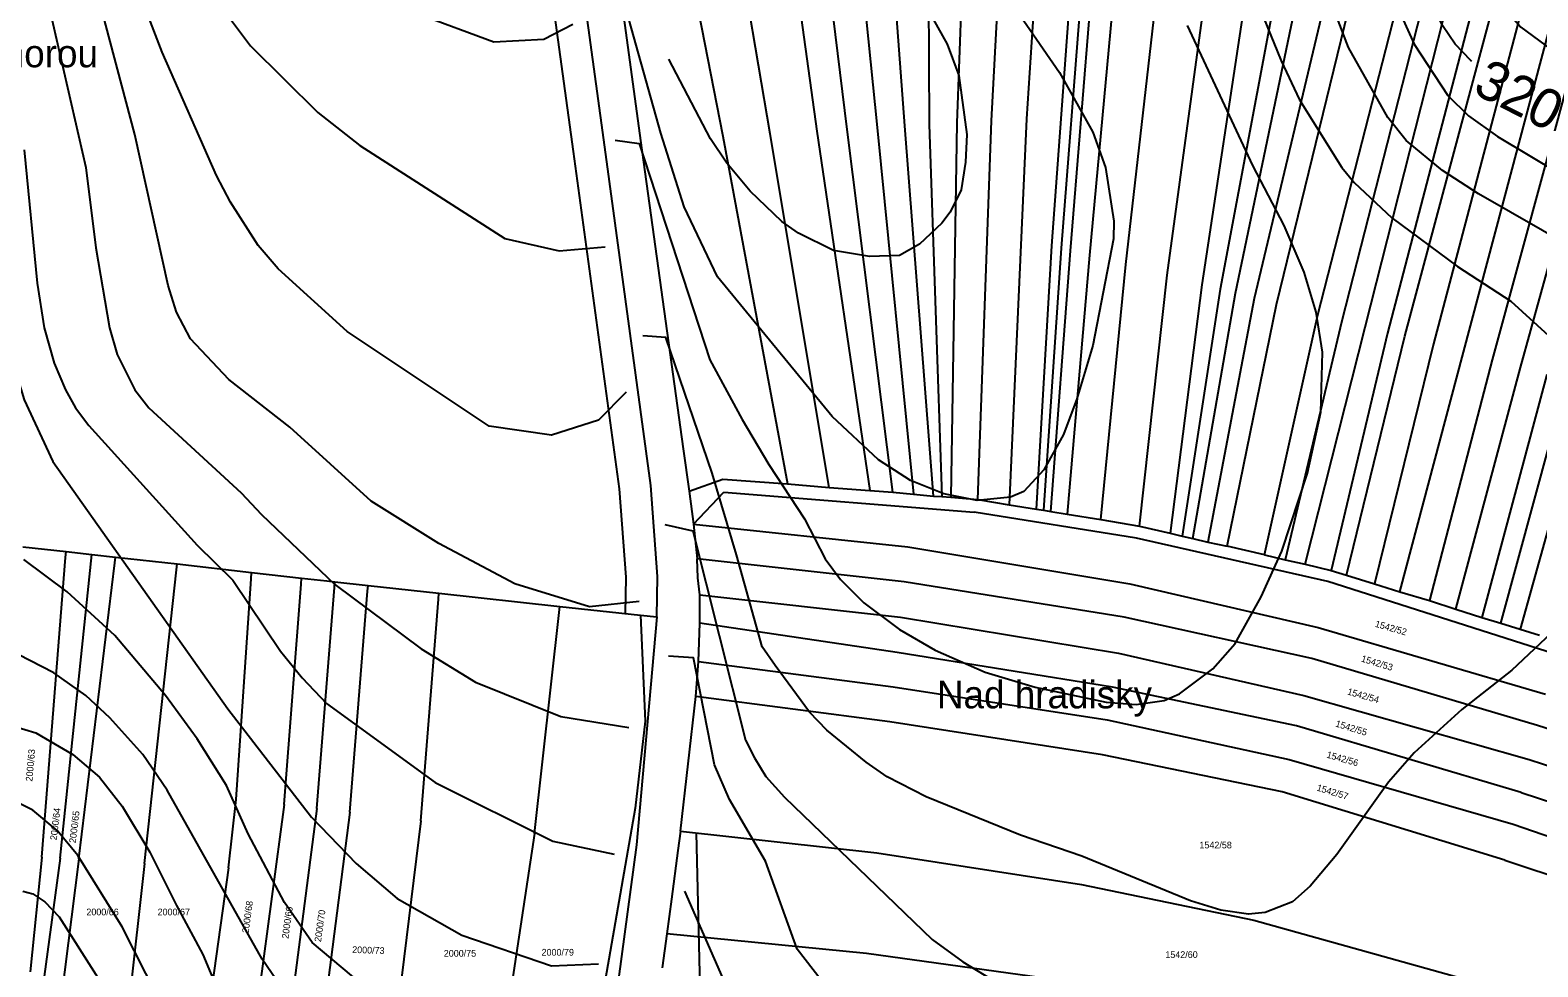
# Model space of a CAD drawing. Extents: x -555860 to -552701, y -1187050 to -1182291.
# Drawn here: x -554286.6 to -553903.7, y -1184027.6 to -1183789.7 of the extents above; entities that cross this region are included whole.
import ezdxf

# ---------------------------------------------------------------- set-up
doc = ezdxf.new("R2010")
doc.units = 0
for name, color, linetype in [('LEG_2b', 7, 'Continuous'), ('Level 40', 7, 'Continuous'), ('Level 41', 7, 'Continuous'), ('Level 42', 7, 'Continuous'), ('navrh_BV', 7, 'Continuous'), ('Parcelní čísla', 7, 'Continuous'), ('Poz předměty', 7, 'Continuous')]:
    doc.layers.add(name, color=color, linetype=linetype)

msp = doc.modelspace()

# ---------------------------------------------------------------- linework, layer by layer
at = {"layer": 'Level 40'}
for points in [[(-553920.48, -1183797.58), (-553920.72, -1183797.41), (-553924.68, -1183793.31), (-553927.92, -1183788.52), (-553932.58, -1183778.92), (-553938.79, -1183759.73), (-553944.15, -1183745.33), (-553949.37, -1183735.74), (-553962.64, -1183716.55), (-553965.18, -1183711.75), (-553968, -1183702.15), (-553968.28, -1183697.07), (-553967.86, -1183691.99), (-553965.88, -1183686.91), (-553962.64, -1183681.13), (-553959.53, -1183677.32), (-553952.48, -1183671.25), (-553947.82, -1183668.28), (-553923.83, -1183658.26), (-553899.84, -1183647.68)], [(-554035.17, -1183785.98), (-554025.15, -1183800.51), (-554016.68, -1183815.61), (-554013.44, -1183824.64), (-554011.32, -1183838.19), (-554011.46, -1183842.7), (-554016.68, -1183869.8), (-554020.78, -1183883.34), (-554024.16, -1183892.38), (-554029.1, -1183901.41), (-554034.18, -1183906.91), (-554037.57, -1183908.32), (-554046.04, -1183909.17), (-554054.5, -1183907.48), (-554062.97, -1183904.09), (-554071.15, -1183898.87), (-554082.87, -1183887.86), (-554112.01, -1183852.4), (-554120.51, -1183834.6), (-554126.39, -1183815.91), (-554139.54, -1183768.96)], [(-554243.03, -1183777.02), (-554230.61, -1183793.74), (-554213.54, -1183810.67), (-554202.82, -1183819), (-554165.98, -1183842.61), (-554152.24, -1183845.8), (-554140.54, -1183844.71)], [(-554352.08, -1183859.19), (-554350.85, -1183855.41), (-554346.61, -1183848.63), (-554342.8, -1183845.24), (-554331.94, -1183840.02), (-554327.7, -1183838.61), (-554319.24, -1183837.06), (-554313.59, -1183836.78), (-554307.38, -1183838.89), (-554304.56, -1183841.15), (-554301.6, -1183844.54), (-554298.49, -1183849.48), (-554288.05, -1183883.63), (-554280.85, -1183899.29), (-554236.4, -1183962.09), (-554215.09, -1183989.61), (-554203.8, -1184001.32), (-554193.36, -1184010.21), (-554176.98, -1184019.54), (-554154.17, -1184027.31), (-554142.27, -1184026.8)], [(-554288.44, -1184008.36), (-554285.93, -1184009.08), (-554282.83, -1184011.06), (-554279.16, -1184014.86), (-554269.85, -1184029.54), (-554257.15, -1184053.53), (-554233.72, -1184101.51), (-554220.45, -1184120.7), (-554211, -1184131.15), (-554201.83, -1184139.47), (-554190.96, -1184147.09), (-554179.53, -1184152.17), (-554174.73, -1184153.72), (-554165, -1184153.78), (-554157.95, -1184151.89), (-554153.69, -1184146.23)], [(-554120.37, -1184008.36), (-554108.01, -1184036.55), (-554096.27, -1184052.63), (-554083.57, -1184062.99), (-554031.36, -1184096.43), (-554020.92, -1184102.22), (-554009.35, -1184107.44), (-553997.49, -1184111.25), (-553981.69, -1184113.22), (-553969.83, -1184112.38), (-553933.14, -1184103.2), (-553920.72, -1184103.77), (-553916.77, -1184104.9), (-553908.02, -1184109.41), (-553903.93, -1184115.06), (-553896.31, -1184131.99)]]:
    msp.add_lwpolyline(points, dxfattribs=at)
at = {"layer": 'Level 41'}
for points in [[(-553894.2, -1183678.59), (-553904.35, -1183680.28), (-553919.6, -1183684.94), (-553927.22, -1183689.03), (-553934.55, -1183695.38), (-553937.09, -1183699.19), (-553938.79, -1183704.41), (-553939.49, -1183712.88), (-553937.94, -1183720.5), (-553927.22, -1183745.9), (-553923.69, -1183756.06), (-553918.61, -1183773.84), (-553914.52, -1183781.46), (-553908.02, -1183788.94), (-553898.71, -1183795.85)], [(-554135.22, -1183881.64), (-554142.23, -1183888.77), (-554154.21, -1183892.59), (-554169.99, -1183890.28), (-554206.06, -1183866.27), (-554223.56, -1183850.32), (-554228.64, -1183844.4), (-554235.7, -1183833.39), (-554239.22, -1183826.62), (-554253.05, -1183795.29), (-554262.37, -1183771.02)], [(-553978.58, -1183773.56), (-553968.84, -1183797.55), (-553964.19, -1183807.43), (-553953.46, -1183824.64), (-553950.36, -1183828.45), (-553940.76, -1183837.34), (-553924.11, -1183849.76), (-553910.56, -1183858.51), (-553900.97, -1183867.26)], [(-553894.34, -1183845.24), (-553918.75, -1183831.27), (-553927.92, -1183825.35), (-553937.09, -1183817.73), (-553941.75, -1183811.94), (-553951.77, -1183794.16), (-553958.54, -1183776.38)], [(-553942.74, -1183776.38), (-553935.12, -1183793.31), (-553926.51, -1183806.3), (-553921.29, -1183811.52), (-553913.95, -1183816.74), (-553883.19, -1183835.08)], [(-554131.91, -1183934.8), (-554144.48, -1183936.13), (-554163.5, -1183930.32), (-554182.82, -1183920.12), (-554199.99, -1183909.31), (-554220.6, -1183890.54), (-554236.12, -1183878.41), (-554245.86, -1183868.1), (-554249.38, -1183861.33), (-554251.5, -1183854.56), (-554259.97, -1183816.18), (-554269.56, -1183780.05)], [(-554281.7, -1183784), (-554272.39, -1183824.64), (-554269.85, -1183844.96), (-554266.46, -1183865.28), (-554264.48, -1183872.06), (-554259.97, -1183881.09), (-554256.44, -1183885.6), (-554233.01, -1183907.19), (-554227.79, -1183912.7), (-554209.23, -1183930.51), (-554187.26, -1183946.85), (-554173.49, -1183955.31), (-554151.82, -1183964.05), (-554134.49, -1183966.78)], [(-554148.73, -1183788.3), (-554156.14, -1183792.07), (-554168.81, -1183792.75), (-554188, -1183785.69)], [(-554138.03, -1183817.69), (-554131.94, -1183818.52), (-554114, -1183873.43), (-554105.79, -1183888.61), (-554098.95, -1183900), (-554089.92, -1183913.83), (-554084.7, -1183923.99), (-554080.75, -1183929.21), (-554074.82, -1183935.14), (-554065.79, -1183941.91), (-554056.76, -1183947.13), (-554044.06, -1183952.78), (-554031.36, -1183956.58), (-554013.3, -1183960.39), (-554005.68, -1183960.96), (-553998.62, -1183959.97), (-553994.67, -1183958.28), (-553986.2, -1183951.93), (-553980.56, -1183945.44), (-553973.93, -1183933.58), (-553968.7, -1183922.01), (-553962.21, -1183902.26), (-553958.83, -1183886.73), (-553958.4, -1183871.49), (-553959.95, -1183861.33), (-553963.06, -1183851.17), (-553968.14, -1183839.32), (-553976.04, -1183824.08), (-553992.69, -1183788.52)], [(-554288.05, -1183820.13), (-554284.8, -1183853.99), (-554282.97, -1183865.28), (-554280.43, -1183874.31), (-554277.61, -1183881.09), (-554275.07, -1183885.6), (-554271.68, -1183890.12), (-554244.16, -1183920.46), (-554235.13, -1183929.35), (-554222.99, -1183947.41), (-554217.49, -1183954.19), (-554211.28, -1183960.68), (-554183.7, -1183980.79), (-554153.81, -1183995.66), (-554138.26, -1183998.94)], [(-554088.65, -1183962.94), (-554097.4, -1183951.08), (-554100.68, -1183946.34), (-554107.16, -1183922.96), (-554113.34, -1183902.21), (-554125.1, -1183867.73), (-554130.94, -1183867.34)], [(-554125.4, -1183915.28), (-554118.29, -1183916.84), (-554104.88, -1183969.99), (-554102.62, -1183974.51), (-554099.77, -1183979.28), (-554095, -1183984.53), (-554057.47, -1184020.65), (-554049.7, -1184026.3), (-554012.45, -1184049.02), (-553995.52, -1184056.35), (-553983.66, -1184060.02), (-553973.5, -1184061.01), (-553962.78, -1184060.02), (-553949.23, -1184056.21), (-553938.22, -1184051.27), (-553919.74, -1184040.41), (-553907.18, -1184034.2), (-553893.63, -1184028.55)], [(-554145.84, -1184058.54), (-554160.29, -1184057.03), (-554174.73, -1184050.85), (-554199.71, -1184034.2), (-554214.95, -1184021.36), (-554222.01, -1184011.2), (-554231.18, -1183993.84), (-554236.68, -1183981.56), (-554244.16, -1183969.71), (-554252.21, -1183958.7), (-554265.05, -1183943.46), (-554277.18, -1183932.31), (-554288.19, -1183924.13)], [(-553898.85, -1183941.49), (-553910.28, -1183952.21), (-553922.98, -1183962.23), (-553935.12, -1183973.24), (-553941.61, -1183980.72), (-553954.73, -1183999.06), (-553961.51, -1184007.1), (-553966.02, -1184011.06), (-553972.94, -1184013.74), (-553977.17, -1184014.16), (-553984.23, -1184013.17), (-553991.89, -1184010.85), (-554019.51, -1183999.48), (-554035.03, -1183994.12), (-554059.02, -1183984.38), (-554068.9, -1183979.3), (-554074.26, -1183975.63), (-554084.28, -1183967.45), (-554088.65, -1183962.94)], [(-554149.53, -1184091.33), (-554158.68, -1184088.86), (-554170.11, -1184083.95), (-554191.95, -1184067.08), (-554205.21, -1184055.93), (-554216.93, -1184041.4), (-554227.65, -1184025.59), (-554251.78, -1183982.69), (-554257.99, -1183973.66), (-554266.32, -1183964.34), (-554272.39, -1183958.7), (-554280.57, -1183952.92), (-554289.6, -1183948.26)], [(-553898.99, -1184074.84), (-553904.64, -1184073.71), (-553915.93, -1184073.99), (-553928.49, -1184077.24), (-553954.59, -1184085.28), (-553966.45, -1184088.1), (-553979.99, -1184088.81), (-553996.5, -1184085.99), (-554004.83, -1184082.46), (-554023.18, -1184072.3), (-554066.64, -1184046.19), (-554077.08, -1184038.71), (-554085.69, -1184030.95), (-554091.76, -1184023.05), (-554099.8, -1184000.76), (-554108.97, -1183985.09), (-554112.78, -1183976.29), (-554118.1, -1183949.08), (-554124.44, -1183948.67)], [(-554293.55, -1183965.61), (-554285.09, -1183968.16), (-554275.77, -1183973.66), (-554269, -1183979.45), (-554263.21, -1183986.78), (-554256.16, -1183998.5), (-554249.38, -1184012.04), (-554242.75, -1184024.46), (-554231.04, -1184052.4), (-554227.09, -1184058.19), (-554213.54, -1184073.01), (-554194.49, -1184089.38), (-554175.3, -1184101.37), (-554162.89, -1184105.52), (-554151.02, -1184105.64)], [(-554149.72, -1184117.88), (-554153.55, -1184124.07), (-554158.74, -1184129.13), (-554165.58, -1184129.41), (-554176.15, -1184126.63), (-554184.05, -1184123.1), (-554193.08, -1184118.02), (-554199.29, -1184113.51), (-554213.96, -1184101.23), (-554224.12, -1184090.93), (-554230.05, -1184082.88), (-554263.21, -1184017.41), (-554274.5, -1183999.34), (-554279.72, -1183992.99), (-554285.93, -1183987.77), (-554292.14, -1183984.67)]]:
    msp.add_lwpolyline(points, dxfattribs=at)
at = {"layer": 'Level 42'}
msp.add_lwpolyline([(-554058.45, -1183784.85), (-554053.66, -1183793.31), (-554050.69, -1183801.22), (-554048.72, -1183816.18), (-554049, -1183823.28), (-554050.13, -1183830.28), (-554052.95, -1183835.93), (-554055.07, -1183838.75), (-554060.71, -1183844.11), (-554065.79, -1183846.94), (-554073.41, -1183847.22), (-554082.58, -1183845.67), (-554091.47, -1183841.29), (-554095.71, -1183838.33), (-554103.75, -1183830.57), (-554109.68, -1183823.51), (-554113.77, -1183817.3), (-554124.35, -1183797.12)], dxfattribs=at)
at = {"layer": 'navrh_BV'}
for p, q in [((-554042.43, -1183812.76), (-554036.48, -1183703.88)), ((-554026.51, -1183703.34), (-554033.5, -1183812.25)), ((-554101.54, -1183708.2), (-554086.8, -1183815.36)), ((-554079.06, -1183814.99), (-554092.23, -1183707.57)), ((-554082.37, -1183706.94), (-554071.49, -1183814.46)), ((-554064.41, -1183814.01), (-554072.53, -1183706.29)), ((-554059.03, -1183705.41), (-554058.22, -1183813.72)), ((-554047.15, -1183704.67), (-554051.24, -1183813.22)), ((-554131.67, -1183709.93), (-554110.62, -1183816.61)), ((-554098.68, -1183816.02), (-554116.58, -1183709.19)), ((-554027.1, -1183844.47), (-554019.48, -1183740.26)), ((-554016.68, -1183740.89), (-554024.72, -1183845.09)), ((-554022.34, -1183845.72), (-554013.89, -1183741.52)), ((-554007.84, -1183742.92), (-554017.57, -1183846.9)), ((-554008.35, -1183849.21), (-553996.4, -1183745.5)), ((-554140.77, -1183750.23), (-554131.6, -1183817.78)), ((-553997.81, -1183851.91), (-553983.72, -1183748.27)), ((-554140.62, -1183819.44), (-554149.99, -1183751.32)), ((-553973.37, -1183750.74), (-553989.03, -1183854.39)), ((-553965.1, -1183752.6), (-553984.32, -1183855.5)), ((-553980.46, -1183856.51), (-553959.01, -1183753.92)), ((-553951.36, -1183755.65), (-553975.69, -1183857.85)), ((-553970.09, -1183859.38), (-553945.02, -1183757.08)), ((-553959.56, -1183861.98), (-553933.37, -1183759.7)), ((-553927.3, -1183761.07), (-553953.44, -1183863.52)), ((-553947.52, -1183865.15), (-553921.51, -1183762.38)), ((-553915.07, -1183763.83), (-553941.83, -1183866.63)), ((-553937.43, -1183867.46), (-553910.08, -1183765.1)), ((-553903.12, -1183766.52), (-553930.14, -1183869.35)), ((-553922.52, -1183871.46), (-553895.17, -1183768.43)), ((-553887.2, -1183770.11), (-553915.27, -1183873.4)), ((-553908.09, -1183875.35), (-553879.49, -1183771.9)), ((-554086.8, -1183815.36), (-554073.34, -1183906.59)), ((-554067.52, -1183907.03), (-554079.06, -1183814.99)), ((-554071.49, -1183814.46), (-554062.27, -1183907.57)), ((-554057.17, -1183908.02), (-554064.41, -1183814.01)), ((-554058.22, -1183813.72), (-554055.07, -1183908.18)), ((-554051.24, -1183813.22), (-554052.73, -1183908.33)), ((-554045.92, -1183908.89), (-554042.43, -1183812.76)), ((-554033.5, -1183812.25), (-554037.96, -1183910.26)), ((-554131.6, -1183817.78), (-554120.73, -1183896.07)), ((-554110.62, -1183816.61), (-554094.26, -1183904.9)), ((-554083.69, -1183905.82), (-554098.68, -1183816.02)), ((-554128.95, -1183905.34), (-554140.62, -1183819.44)), ((-554031.04, -1183911.34), (-554027.1, -1183844.47)), ((-554024.72, -1183845.09), (-554029.2, -1183911.63)), ((-554027.36, -1183911.92), (-554022.34, -1183845.72)), ((-554017.57, -1183846.9), (-554023.19, -1183912.63)), ((-554014.69, -1183913.98), (-554008.35, -1183849.21)), ((-554004.82, -1183915.7), (-553997.81, -1183851.91)), ((-553989.03, -1183854.39), (-553997.06, -1183917.42)), ((-553984.32, -1183855.5), (-553994.04, -1183918.19)), ((-553991.26, -1183918.83), (-553980.46, -1183856.51)), ((-553975.69, -1183857.85), (-553987.45, -1183919.72)), ((-553982.56, -1183920.75), (-553970.09, -1183859.38)), ((-553973.11, -1183922.96), (-553959.56, -1183861.98)), ((-553953.44, -1183863.52), (-553967.87, -1183924.2)), ((-553962.76, -1183925.31), (-553947.52, -1183865.15)), ((-553941.83, -1183866.63), (-553956.18, -1183926.97)), ((-553952.3, -1183928.14), (-553937.43, -1183867.46)), ((-553930.14, -1183869.35), (-553945.18, -1183930.29)), ((-553938.73, -1183932.36), (-553922.52, -1183871.46)), ((-553915.27, -1183873.4), (-553931.23, -1183934.58)), ((-553924.52, -1183936.72), (-553908.09, -1183875.35)), ((-553901.36, -1183877.16), (-553917.93, -1183938.84)), ((-553913.07, -1183940.33), (-553896.27, -1183878.46)), ((-553890.97, -1183879.9), (-553908.19, -1183941.86)), ((-554120.73, -1183896.07), (-554119.19, -1183906.77)), ((-554127.22, -1183928.43), (-554128.95, -1183905.34)), ((-554119.19, -1183906.77), (-554110.69, -1183903.74)), ((-554119.19, -1183906.77), (-554118.07, -1183915.18)), ((-554118.07, -1183915.18), (-554110.39, -1183907.02)), ((-554110.69, -1183903.74), (-554094.26, -1183904.9)), ((-554110.39, -1183907.02), (-554046.81, -1183912.08)), ((-554094.26, -1183904.9), (-554083.69, -1183905.82)), ((-554083.69, -1183905.82), (-554073.34, -1183906.59)), ((-554073.34, -1183906.59), (-554067.52, -1183907.03)), ((-554067.52, -1183907.03), (-554062.27, -1183907.57)), ((-554062.27, -1183907.57), (-554057.17, -1183908.02)), ((-554057.17, -1183908.02), (-554055.07, -1183908.18)), ((-554055.07, -1183908.18), (-554052.73, -1183908.33)), ((-554052.73, -1183908.33), (-554045.92, -1183908.89)), ((-554045.92, -1183908.89), (-554037.96, -1183910.26)), ((-554037.96, -1183910.26), (-554031.04, -1183911.34)), ((-554005.63, -1183918.73), (-554046.81, -1183912.08)), ((-554031.04, -1183911.34), (-554029.2, -1183911.63)), ((-554029.2, -1183911.63), (-554027.36, -1183911.92)), ((-554027.36, -1183911.92), (-554023.19, -1183912.63)), ((-554023.19, -1183912.63), (-554014.69, -1183913.98)), ((-554014.69, -1183913.98), (-554004.82, -1183915.7)), ((-554118.07, -1183915.18), (-554063.69, -1183920.9)), ((-554118.07, -1183915.18), (-554117.19, -1183923.95)), ((-553956.98, -1183929.73), (-554005.63, -1183918.73)), ((-554004.82, -1183915.7), (-553997.06, -1183917.42)), ((-553997.06, -1183917.42), (-553994.04, -1183918.19)), ((-553994.04, -1183918.19), (-553991.26, -1183918.83)), ((-553991.26, -1183918.83), (-553987.45, -1183919.72)), ((-554288.4, -1183920.93), (-554277.45, -1183922.13)), ((-554277.57, -1183923.63), (-554277.45, -1183922.13)), ((-554277.45, -1183922.13), (-554270.91, -1183922.84)), ((-554063.69, -1183920.9), (-554007.33, -1183930.33)), ((-553987.45, -1183919.72), (-553982.56, -1183920.75)), ((-553973.11, -1183922.96), (-553982.56, -1183920.75)), ((-554283.64, -1183999.77), (-554277.57, -1183923.63)), ((-554278.92, -1183999.95), (-554270.91, -1183922.84)), ((-554274.2, -1184000.13), (-554265.06, -1183925.02)), ((-554270.91, -1183922.84), (-554264.88, -1183923.52)), ((-554265.06, -1183925.02), (-554264.88, -1183923.52)), ((-554264.88, -1183923.52), (-554249.22, -1183925.28)), ((-554249.39, -1183926.78), (-554249.22, -1183925.28)), ((-554249.22, -1183925.28), (-554230.34, -1183927.42)), ((-554064.57, -1183929.85), (-554117.19, -1183923.95)), ((-554116.98, -1183928.82), (-554117.19, -1183923.95)), ((-553973.11, -1183922.96), (-553967.87, -1183924.2)), ((-553967.87, -1183924.2), (-553962.76, -1183925.31)), ((-553962.76, -1183925.31), (-553956.18, -1183926.97)), ((-554257.57, -1184001.35), (-554249.39, -1183926.78)), ((-554234.22, -1183985.07), (-554230.44, -1183929.02)), ((-554230.44, -1183929.02), (-554230.34, -1183927.42)), ((-554230.34, -1183927.42), (-554217.63, -1183928.85)), ((-554217.75, -1183930.42), (-554217.63, -1183928.85)), ((-554217.63, -1183928.85), (-554211.21, -1183929.58)), ((-554211.21, -1183929.58), (-554209.2, -1183929.8)), ((-554209.31, -1183931.25), (-554209.2, -1183929.8)), ((-554209.2, -1183929.8), (-554200.77, -1183930.72)), ((-554127.39, -1183938.69), (-554127.22, -1183928.43)), ((-554116.51, -1183933.1), (-554116.98, -1183928.82)), ((-554008.7, -1183938.79), (-554064.57, -1183929.85)), ((-554007.33, -1183930.33), (-553959.44, -1183941.42)), ((-553899.51, -1183948.08), (-553956.98, -1183929.73)), ((-553956.18, -1183926.97), (-553952.3, -1183928.14)), ((-553952.3, -1183928.14), (-553945.18, -1183930.29)), ((-553945.18, -1183930.29), (-553938.73, -1183932.36)), ((-554222.1, -1183986.32), (-554217.75, -1183930.42)), ((-554213.75, -1183987.37), (-554209.31, -1183931.25)), ((-554205.4, -1183988.29), (-554200.88, -1183932.18)), ((-554200.88, -1183932.18), (-554200.77, -1183930.72)), ((-554200.77, -1183930.72), (-554182.77, -1183932.69)), ((-554182.9, -1183934.19), (-554182.77, -1183932.69)), ((-554182.77, -1183932.69), (-554152.02, -1183936.06)), ((-554116.51, -1183933.1), (-554065.54, -1183938.8)), ((-554116.48, -1183940.32), (-554116.51, -1183933.1)), ((-553938.73, -1183932.36), (-553931.23, -1183934.58)), ((-554187.39, -1183990.47), (-554182.9, -1183934.19)), ((-554158.49, -1183993.74), (-554152.19, -1183937.56)), ((-554152.19, -1183937.56), (-554152.02, -1183936.06)), ((-554152.02, -1183936.06), (-554131.55, -1183938.27)), ((-553931.23, -1183934.58), (-553924.52, -1183936.72)), ((-553924.52, -1183936.72), (-553917.93, -1183938.84)), ((-554127.39, -1183938.69), (-554132.57, -1183996.63)), ((-554131.55, -1183938.27), (-554127.39, -1183938.69)), ((-554131.55, -1183938.27), (-554130.35, -1183965.16)), ((-554116.86, -1183950), (-554116.48, -1183940.32)), ((-554066.41, -1183947.79), (-554116.48, -1183940.32)), ((-554065.54, -1183938.8), (-554010.2, -1183947.94)), ((-553961.08, -1183949.27), (-554008.7, -1183938.79)), ((-553959.44, -1183941.42), (-553901.73, -1183958.31)), ((-553917.93, -1183938.84), (-553913.07, -1183940.33)), ((-553913.07, -1183940.33), (-553908.19, -1183941.86)), ((-553908.19, -1183941.86), (-553903.24, -1183943.33)), ((-554011.67, -1183956.55), (-554066.41, -1183947.79)), ((-554010.2, -1183947.94), (-553963.09, -1183958.66)), ((-553903.74, -1183966.29), (-553961.08, -1183949.27)), ((-554117.53, -1183958.93), (-554116.86, -1183950)), ((-554116.86, -1183950), (-554067.44, -1183956.47)), ((-554067.44, -1183956.47), (-554013.06, -1183964.89)), ((-553964.98, -1183966.4), (-554011.67, -1183956.55)), ((-554119.49, -1183976.07), (-554117.53, -1183958.93)), ((-554068.23, -1183965.4), (-554117.53, -1183958.93)), ((-553963.09, -1183958.66), (-553905.87, -1183974.96)), ((-554130.35, -1183965.16), (-554132.91, -1183987.28)), ((-554014.27, -1183973.71), (-554068.23, -1183965.4)), ((-554013.06, -1183964.89), (-553966.8, -1183974.91)), ((-553907.91, -1183983.27), (-553964.98, -1183966.4)), ((-553826.78, -1183990.86), (-553903.74, -1183966.29)), ((-554121.45, -1183993.16), (-554119.49, -1183976.07)), ((-553968.65, -1183983.14), (-554014.27, -1183973.71)), ((-553966.8, -1183974.91), (-553909.91, -1183991.35)), ((-553905.87, -1183974.96), (-553827.91, -1184000.11)), ((-553912.1, -1184000.46), (-553968.65, -1183983.14)), ((-553907.91, -1183983.27), (-553830.31, -1184009.15)), ((-554236.18, -1184002.46), (-554234.22, -1183985.07)), ((-554222.1, -1183986.32), (-554228.35, -1184033.09)), ((-554213.75, -1183987.37), (-554219.77, -1184033.64)), ((-554132.91, -1183987.28), (-554144.11, -1184051.59)), ((-554205.4, -1183988.29), (-554217.02, -1184078.4)), ((-554187.39, -1183990.47), (-554192.83, -1184035.28)), ((-553909.91, -1183991.35), (-553832.69, -1184017.93)), ((-554158.49, -1183993.74), (-554165.06, -1184036.94)), ((-554121.45, -1183993.16), (-554122.1, -1183998.07)), ((-554121.45, -1183993.16), (-554071.52, -1183998.64)), ((-554132.57, -1183996.63), (-554141.87, -1184065.6)), ((-554122.1, -1183998.07), (-554123.72, -1184010.4)), ((-554071.52, -1183998.64), (-554019.56, -1184006.65)), ((-554278.92, -1183999.95), (-554288.26, -1184068.81)), ((-554283.64, -1183999.77), (-554286.56, -1184028.87)), ((-554274.2, -1184000.13), (-554283.27, -1184071.65)), ((-554257.57, -1184001.35), (-554265.54, -1184073.21)), ((-554236.18, -1184002.46), (-554240.37, -1184032.15)), ((-553912.1, -1184000.46), (-553834.99, -1184026.31)), ((-554019.56, -1184006.65), (-553975.79, -1184015.73)), ((-554123.72, -1184010.4), (-554124.86, -1184019.2)), ((-553975.79, -1184015.73), (-553919.66, -1184031.37)), ((-554124.86, -1184019.2), (-554126.05, -1184027.85)), ((-554074.2, -1184024.2), (-554124.86, -1184019.2)), ((-554023.52, -1184031.18), (-554074.2, -1184024.2))]:
    msp.add_line(p, q, dxfattribs=at)
at = {"layer": 'Poz předměty'}
for points in [[(-554135.38, -1183937.86), (-554135.22, -1183928.66), (-554136.91, -1183906.18), (-554148.55, -1183820.52), (-554157.89, -1183752.62), (-554164.76, -1183716.6), (-554189.53, -1183649.92), (-554228.13, -1183562.46), (-554230.49, -1183557.29)], [(-554115.59, -1184068.14), (-554117.34, -1183993.61)]]:
    msp.add_lwpolyline(points, dxfattribs=at)

# ---------------------------------------------------------------- texts
at = {"layer": 'LEG_2b'}
for s, rotation, p in [('1542/52', 344, (-553945.16, -1183941.19)), ('1542/53', 343, (-553948.68, -1183950.02)), ('1542/54', 344, (-553952.19, -1183958.39)), ('1542/55', 343, (-553955.21, -1183966.52)), ('2000/63', 85, (-554286.01, -1183980.56)), ('1542/56', 344, (-553957.46, -1183974.42)), ('1542/57', 343, (-553959.98, -1183982.78)), ('2000/64', 83, (-554279.84, -1183995.5)), ('2000/65', 83, (-554275.01, -1183996.24)), ('2000/68', 82, (-554231.1, -1184019.09)), ('2000/69', 82, (-554220.99, -1184020.51)), ('2000/70', 82, (-554212.71, -1184021.36)), ('2000/73', 358, (-554204.81, -1184024.04))]:
    msp.add_text(s, height=1.7, rotation=rotation, dxfattribs=at).set_placement(p)
for s, p in [('1542/58', (-553989.62, -1183997.5)), ('2000/66', (-554272.29, -1184014.5)), ('2000/67', (-554254.2, -1184014.5)), ('2000/75', (-554181.53, -1184025)), ('2000/79', (-554156.69, -1184024.72)), ('1542/60', (-553998.28, -1184025.32))]:
    msp.add_text(s, height=1.7, dxfattribs=at).set_placement(p)
at = {"layer": 'Level 40'}
msp.add_text('320', height=10, rotation=333.0446, dxfattribs=at).set_placement((-553920.56, -1183805.54))
at = {"layer": 'Parcelní čísla'}
for s, p in [('Nad vrchní horou', (-554341.15, -1183799.15)), ('Nad hradisky', (-554056.29, -1183961.94))]:
    msp.add_text(s, height=7, dxfattribs=at).set_placement(p)

doc.saveas('drawing.dxf')
